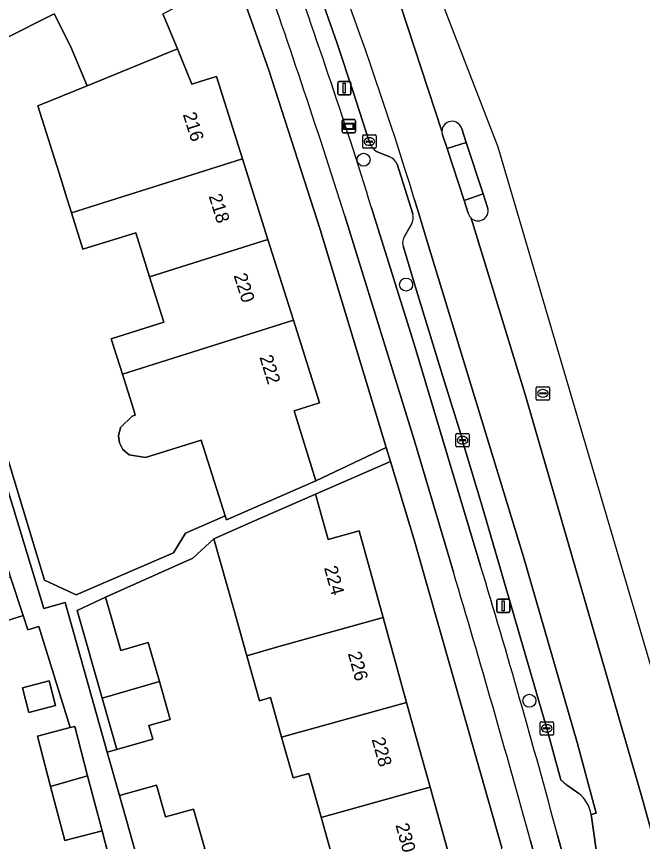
# Model space of a CAD drawing. Extents: x 162250 to 162661, y 380743 to 381606.
# Drawn here: x 162470.1 to 162517.1, y 381294 to 381356 of the extents above; entities that cross this region are included whole.
import ezdxf

# ---------------------------------------------------------------- set-up
doc = ezdxf.new("R2010")
doc.units = 0
for name, color, linetype in [('IMGEO_Berm_open', 7, 'Continuous'), ('IMGEO_Boom', 7, 'Continuous'), ('IMGEO_Erf', 7, 'Continuous'), ('IMGEO_Fietspad_gesloten', 7, 'Continuous'), ('IMGEO_Informatiebord', 7, 'Continuous'), ('IMGEO_Kolk', 7, 'Continuous'), ('IMGEO_Lichtmast', 7, 'Continuous'), ('IMGEO_Pand', 7, 'Continuous'), ('IMGEO_Pand_nummerreeks', 7, 'Continuous'), ('IMGEO_Parkeervlak_open', 7, 'Continuous'), ('IMGEO_Rijbaan_regionaal_gesloten', 7, 'Continuous'), ('IMGEO_Rioolput', 7, 'Continuous'), ('IMGEO_Verkeerseiland_open', 7, 'Continuous'), ('IMGEO_Voetpad_open', 7, 'Continuous')]:
    doc.layers.add(name, color=color, linetype=linetype)

msp = doc.modelspace()

# ---------------------------------------------------------------- linework, layer by layer
at = {"layer": 'IMGEO_Berm_open'}
for points in [[(162496.62, 381346.611), (162495.413, 381350.353), (162494.184, 381354.055), (162492.758, 381358.137), (162491.545, 381361.568)], [(162498.159, 381345.457), (162497.221, 381345.846)], [(162499.892, 381341.178), (162498.707, 381344.903)], [(162496.789, 381341.631), (162500, 381331.391), (162504.955, 381314.798)], [(162499.295, 381339.521), (162499.796, 381340.399)], [(162505.089, 381319.192), (162503.67, 381323.939), (162503.619, 381324.161), (162503.517, 381324.538), (162502.25, 381328.636), (162500, 381335.998), (162499.154, 381338.766)], [(162511.016, 381298.643), (162509.944, 381302.5), (162507.56, 381310.75), (162505.089, 381319.192)], [(162512.367, 381297.599), (162511.511, 381298.195)], [(162510.759, 381294.479), (162513.626, 381283.954), (162514.943, 381284.378), (162513.284, 381296.034)]]:
    msp.add_lwpolyline(points, dxfattribs=at)
for centre, radius, start, end in [((162073.679, 381210.088), 443.087, 17.27027, 19.99818), ((162497.865, 381346.971), 1.296, 196.11479, 240.19305), ((162497.854, 381344.607), 0.903, 19.12411, 70.25198), ((162498.795, 381340.918), 1.127, 332.60235, 13.34681), ((162500.004, 381338.998), 0.881, 143.59176, 195.25141), ((161892.565, 381128.884), 639.988, 14.995708, 16.887635), ((162513.316, 381300.687), 3.077, 221.62549, 234.08114), ((162510.746, 381295.598), 2.576, 9.75068, 50.98502)]:
    msp.add_arc(centre, radius, start, end, dxfattribs=at)
at = {"layer": 'IMGEO_Boom'}
for centre in [(162496.194, 381345.247), (162499.383, 381335.863), (162508.642, 381304.574)]:
    msp.add_circle(centre, 0.489, dxfattribs=at)
at = {"layer": 'IMGEO_Erf'}
for points in [[(162481.097, 381356.225), (162482.196, 381353.576), (162483.293, 381350.933), (162484.39, 381351.278), (162485.139, 381351.514), (162487.093, 381345.313), (162489.004, 381339.248), (162490.916, 381333.183), (162492.873, 381326.972), (162490.966, 381326.371), (162492.61, 381321.121), (162497.897, 381323.608), (162492.918, 381339.992), (162489.061, 381351.971), (162486.919, 381358.092)], [(162468.6, 381325.482), (162472.214, 381313.645), (162474.599, 381312.544), (162481.905, 381315.708), (162482.805, 381317.182), (162485.8, 381318.482), (162483.995, 381324.174), (162479.799, 381322.852), (162478.566, 381323.051), (162478.105, 381323.472), (162477.856, 381323.959), (162477.78, 381324.502), (162477.917, 381325.111), (162478.814, 381325.981), (162479.039, 381326.052), (162478.922, 381326.423), (162478.068, 381329.134), (162477.231, 381331.791), (162481.188, 381333.038), (162480.114, 381336.446), (162479.069, 381339.762), (162475.107, 381338.514), (162474.241, 381341.262), (162473.79, 381342.694), (162473.433, 381343.826), (162471.71, 381349.292), (162475.416, 381350.806), (162474.176, 381353.793), (162472.949, 381356.225), (162469.152, 381354.307)], [(162506.588, 381293.519), (162500, 381316.686), (162498.214, 381322.565), (162492.576, 381320.097), (162493.528, 381316.697), (162495.845, 381317.346), (162497.653, 381310.828), (162499.421, 381304.455), (162500, 381302.366), (162501.188, 381298.083), (162502.996, 381291.564)], [(162493.96, 381292.414), (162493.008, 381295.815), (162492.087, 381299.107), (162490.892, 381298.772), (162490.03, 381301.849), (162489.199, 381304.818), (162488.358, 381304.583), (162487.414, 381307.954), (162487.365, 381308.13), (162486.453, 381311.363), (162484.944, 381316.755), (162483.365, 381315.283), (162476.807, 381312.363), (162477.955, 381308.362), (162480.008, 381308.952), (162480.846, 381306.032), (162481.666, 381303.176), (162480.06, 381302.715), (162480.355, 381301.689), (162477.658, 381300.915), (162476.933, 381300.707), (162477.851, 381297.449), (162480.639, 381298.234), (162481.313, 381295.84), (162483.41, 381296.431), (162484.252, 381293.44)], [(162471.781, 381310.164), (162470.964, 381309.911), (162470.609, 381310.995), (162466.276, 381309.578)], [(162477.025, 381292.942), (162476.536, 381294.81), (162473.739, 381294.077), (162472.674, 381298.14), (162471.685, 381301.912), (162474.134, 381302.554), (162471.781, 381310.164)]]:
    msp.add_lwpolyline(points, dxfattribs=at)
msp.add_lwpolyline([(162472.568, 381306.071), (162473.054, 381304.22), (162471.038, 381303.691), (162470.552, 381305.543)], close=True, dxfattribs=at)
at = {"layer": 'IMGEO_Fietspad_gesloten'}
for points in [[(162504.955, 381314.798), (162500, 381331.391), (162496.789, 381341.631)], [(162494.782, 381341.03), (162500, 381324.2), (162502.939, 381314.236)], [(162508.721, 381294.058), (162520.721, 381250), (162524.95, 381234.475), (162526.439, 381228.987), (162532.158, 381208.274), (162537.019, 381190.487), (162538.98, 381183.33), (162547.107, 381153.663), (162547.143, 381153.533), (162549.695, 381144.216), (162549.852, 381143.643), (162552.836, 381132.744), (162558.72, 381111.249), (162561.27, 381101.934), (162571.085, 381066.091), (162575.392, 381050.363), (162582.804, 381023.355), (162585.413, 381013.87), (162586.64, 381009.407), (162588.336, 381003.241), (162600.985, 380956.955), (162611.456, 380918.623), (162619.54, 380889.111), (162626.231, 380864.638)], [(162528.007, 381231.163), (162527.958, 381231.344), (162527.514, 381232.924), (162526.425, 381236.831), (162522.875, 381250), (162518.91, 381264.556), (162513.626, 381283.954), (162510.759, 381294.479)]]:
    msp.add_lwpolyline(points, dxfattribs=at)
for centre, radius, start, end in [((162073.679, 381210.088), 443.087, 17.27027, 19.99818), ((161901.418, 381153.183), 622.388, 17.566756, 19.501441), ((161892.565, 381128.884), 639.988, 14.995708, 16.887635), ((161669.793, 381064.581), 869.747, 15.298248, 16.681031)]:
    msp.add_arc(centre, radius, start, end, dxfattribs=at)
at = {"layer": 'IMGEO_Informatiebord'}
for p, q in [((162494.587, 381347.362), (162494.587, 381348.162)), ((162494.587, 381348.162), (162494.587, 381347.362)), ((162494.687, 381348.262), (162495.477, 381348.262)), ((162495.477, 381348.262), (162494.687, 381348.262)), ((162495.577, 381348.162), (162495.577, 381347.362)), ((162495.577, 381347.362), (162495.577, 381348.162)), ((162495.477, 381347.262), (162494.687, 381347.262)), ((162494.687, 381347.262), (162495.477, 381347.262))]:
    msp.add_line(p, q, dxfattribs=at)
for points in [[(162494.688, 381347.994), (162495.476, 381347.994), (162495.476, 381347.53), (162494.688, 381347.53), (162494.688, 381347.994)], [(162494.753, 381347.929), (162494.753, 381347.595), (162495.411, 381347.595), (162495.411, 381347.929), (162494.753, 381347.929)]]:
    msp.add_lwpolyline(points, dxfattribs=at)
for centre, start, end in [((162494.687, 381348.162), 90, 180), ((162494.687, 381348.162), 90, 180), ((162495.477, 381348.162), 0, 90), ((162495.477, 381348.162), 360, 90), ((162494.687, 381347.362), 180, 270), ((162494.687, 381347.362), 180, 270), ((162495.477, 381347.362), 270, 0), ((162495.477, 381347.362), 270, 0)]:
    msp.add_arc(centre, 0.1, start, end, dxfattribs=at)
at = {"layer": 'IMGEO_Kolk'}
for p, q in [((162496.121, 381346.185), (162496.121, 381347.037)), ((162496.196, 381347.111), (162497.048, 381347.111)), ((162496.38, 381346.605), (162496.38, 381346.617)), ((162496.423, 381346.654), (162496.821, 381346.654)), ((162496.609, 381346.891), (162496.634, 381346.891)), ((162496.864, 381346.617), (162496.864, 381346.605)), ((162497.122, 381347.037), (162497.122, 381346.185)), ((162497.048, 381346.111), (162496.196, 381346.111)), ((162496.818, 381346.568), (162496.42, 381346.568)), ((162496.632, 381346.331), (162496.607, 381346.331)), ((162503.121, 381323.735), (162503.121, 381324.587)), ((162503.196, 381324.661), (162504.048, 381324.661)), ((162503.609, 381324.441), (162503.634, 381324.441)), ((162504.122, 381324.587), (162504.122, 381323.735)), ((162504.048, 381323.661), (162503.196, 381323.661)), ((162503.38, 381324.155), (162503.38, 381324.167)), ((162503.818, 381324.118), (162503.42, 381324.118)), ((162503.423, 381324.204), (162503.821, 381324.204)), ((162503.632, 381323.881), (162503.607, 381323.881)), ((162503.864, 381324.167), (162503.864, 381324.155)), ((162509.446, 381302.073), (162509.446, 381302.925)), ((162509.521, 381302.999), (162510.373, 381302.999)), ((162509.934, 381302.779), (162509.959, 381302.779)), ((162510.447, 381302.925), (162510.447, 381302.073)), ((162510.373, 381301.999), (162509.521, 381301.999)), ((162509.705, 381302.493), (162509.705, 381302.505)), ((162510.143, 381302.456), (162509.745, 381302.456)), ((162509.748, 381302.542), (162510.146, 381302.542)), ((162509.957, 381302.219), (162509.932, 381302.219)), ((162510.189, 381302.505), (162510.189, 381302.493))]:
    msp.add_line(p, q, dxfattribs=at)
for points in [[(162496.121, 381346.185), (162496.121, 381347.037)], [(162496.196, 381347.111), (162497.048, 381347.111)], [(162497.122, 381347.037), (162497.122, 381346.185)], [(162497.048, 381346.111), (162496.196, 381346.111)], [(162503.121, 381323.735), (162503.121, 381324.587)], [(162503.196, 381324.661), (162504.048, 381324.661)], [(162504.122, 381324.587), (162504.122, 381323.735)], [(162504.048, 381323.661), (162503.196, 381323.661)], [(162509.446, 381302.073), (162509.446, 381302.925)], [(162509.521, 381302.999), (162510.373, 381302.999)], [(162510.447, 381302.925), (162510.447, 381302.073)], [(162510.373, 381301.999), (162509.521, 381301.999)]]:
    msp.add_lwpolyline(points, dxfattribs=at)
for centre, radius, start, end in [((162496.198, 381347.035), 0.0765, 91.55205, 178.44795), ((162496.198, 381347.035), 0.0765, 91.55205, 178.44795), ((162496.42, 381346.614), 0.0403, 85.87752, 175.75265), ((162496.417, 381346.604), 0.0366, 178.93798, 274.71019), ((162496.821, 381346.611), 0.043, 264.86636, 352.45326), ((162496.825, 381346.616), 0.0386, 1.73085, 96.63898), ((162497.046, 381347.035), 0.0765, 1.55205, 88.44795), ((162497.046, 381347.035), 0.0765, 1.55205, 88.44795), ((162496.198, 381346.187), 0.0765, 181.55205, 268.44795), ((162496.198, 381346.187), 0.0765, 181.55205, 268.44795), ((162497.046, 381346.187), 0.0765, 271.55205, 358.44795), ((162497.046, 381346.187), 0.0765, 271.55205, 358.44795), ((162503.198, 381324.585), 0.0765, 91.55205, 178.44795), ((162503.198, 381324.585), 0.0765, 91.55205, 178.44795), ((162504.046, 381324.585), 0.0765, 1.55205, 88.44795), ((162504.046, 381324.585), 0.0765, 1.55205, 88.44795), ((162503.198, 381323.737), 0.0765, 181.55205, 268.44795), ((162503.198, 381323.737), 0.0765, 181.55205, 268.44795), ((162503.42, 381324.164), 0.0403, 85.87752, 175.75265), ((162503.417, 381324.154), 0.0366, 178.93798, 274.71019), ((162503.821, 381324.161), 0.043, 264.86636, 352.45326), ((162503.825, 381324.166), 0.0386, 1.73085, 96.63898), ((162504.046, 381323.737), 0.0765, 271.55205, 358.44795), ((162504.046, 381323.737), 0.0765, 271.55205, 358.44795), ((162509.523, 381302.923), 0.0765, 91.55205, 178.44795), ((162509.523, 381302.923), 0.0765, 91.55205, 178.44795), ((162510.371, 381302.923), 0.0765, 1.55205, 88.44795), ((162510.371, 381302.923), 0.0765, 1.55205, 88.44795), ((162509.523, 381302.075), 0.0765, 181.55205, 268.44795), ((162509.523, 381302.075), 0.0765, 181.55205, 268.44795), ((162509.745, 381302.502), 0.0403, 85.87752, 175.75265), ((162509.742, 381302.492), 0.0366, 178.93798, 274.71019), ((162510.146, 381302.499), 0.043, 264.86636, 352.45326), ((162510.15, 381302.504), 0.0386, 1.73085, 96.63898), ((162510.371, 381302.075), 0.0765, 271.55205, 358.44795), ((162510.371, 381302.075), 0.0765, 271.55205, 358.44795)]:
    msp.add_arc(centre, radius, start, end, dxfattribs=at)
for centre, major_axis, ratio, start_param, end_param in [((162496.608, 381346.611), (-0.387, 0.002), 0.722429, 4.712389, 7.853982), ((162496.633, 381346.611), (-0.39, 0.002), 0.717154, 1.570796, 4.712389), ((162503.608, 381324.161), (-0.387, 0.002), 0.722429, 4.712389, 7.853982), ((162503.633, 381324.161), (-0.39, 0.002), 0.717154, 1.570796, 4.712389), ((162509.933, 381302.499), (-0.387, 0.002), 0.722429, 4.712389, 7.853982), ((162509.958, 381302.499), (-0.39, 0.002), 0.717154, 1.570796, 4.712389)]:
    msp.add_ellipse(centre, major_axis=major_axis, ratio=ratio, start_param=start_param, end_param=end_param, dxfattribs=at)
at = {"layer": 'IMGEO_Lichtmast'}
for p, q in [((162494.245, 381350.22), (162494.245, 381351.02)), ((162494.245, 381351.02), (162494.245, 381350.22)), ((162494.345, 381351.12), (162495.135, 381351.12)), ((162495.135, 381351.12), (162494.345, 381351.12)), ((162495.235, 381351.02), (162495.235, 381350.22)), ((162495.235, 381350.22), (162495.235, 381351.02)), ((162495.135, 381350.12), (162494.345, 381350.12)), ((162494.345, 381350.12), (162495.135, 381350.12)), ((162506.189, 381311.307), (162506.189, 381312.107)), ((162506.189, 381312.107), (162506.189, 381311.307)), ((162506.289, 381312.207), (162507.079, 381312.207)), ((162507.079, 381312.207), (162506.289, 381312.207)), ((162507.179, 381312.107), (162507.179, 381311.307)), ((162507.179, 381311.307), (162507.179, 381312.107)), ((162507.079, 381311.207), (162506.289, 381311.207)), ((162506.289, 381311.207), (162507.079, 381311.207))]:
    msp.add_line(p, q, dxfattribs=at)
for points in [[(162494.665, 381350.995), (162494.815, 381350.995), (162494.815, 381350.245), (162494.665, 381350.245), (162494.665, 381350.995)], [(162506.609, 381312.082), (162506.759, 381312.082), (162506.759, 381311.332), (162506.609, 381311.332), (162506.609, 381312.082)]]:
    msp.add_lwpolyline(points, dxfattribs=at)
for centre, start, end in [((162494.345, 381351.02), 90, 180), ((162494.345, 381351.02), 90, 180), ((162495.135, 381351.02), 0, 90), ((162495.135, 381351.02), 360, 90), ((162494.345, 381350.22), 180, 270), ((162494.345, 381350.22), 180, 270), ((162495.135, 381350.22), 270, 0), ((162495.135, 381350.22), 270, 0), ((162506.289, 381312.107), 90, 180), ((162506.289, 381312.107), 90, 180), ((162507.079, 381312.107), 0, 90), ((162507.079, 381312.107), 360, 90), ((162506.289, 381311.307), 180, 270), ((162506.289, 381311.307), 180, 270), ((162507.079, 381311.307), 270, 0), ((162507.079, 381311.307), 270, 0)]:
    msp.add_arc(centre, 0.1, start, end, dxfattribs=at)
at = {"layer": 'IMGEO_Pand'}
for points in [[(162475.416, 381350.806), (162482.196, 381353.576), (162481.097, 381356.225), (162482.121, 381356.742), (162482.825, 381357.098), (162479.86, 381362.97), (162467.843, 381356.9), (162468.841, 381354.924), (162469.152, 381354.307), (162472.949, 381356.225), (162474.176, 381353.793)], [(162485.139, 381351.514), (162484.39, 381351.278), (162483.293, 381350.933), (162482.196, 381353.576), (162475.416, 381350.806), (162471.71, 381349.292), (162473.433, 381343.826), (162473.79, 381342.694), (162474.241, 381341.262), (162487.093, 381345.313)], [(162489.004, 381339.248), (162487.093, 381345.313), (162474.241, 381341.262), (162475.107, 381338.514), (162479.069, 381339.762), (162480.114, 381336.446)], [(162490.916, 381333.183), (162489.004, 381339.248), (162480.114, 381336.446), (162481.188, 381333.038), (162477.231, 381331.791), (162478.068, 381329.134)], [(162490.966, 381326.371), (162492.873, 381326.972), (162490.916, 381333.183), (162478.068, 381329.134), (162478.922, 381326.423), (162479.039, 381326.052), (162478.814, 381325.981), (162477.917, 381325.111), (162477.78, 381324.502), (162477.856, 381323.959), (162478.105, 381323.472), (162478.566, 381323.051), (162479.799, 381322.852), (162483.995, 381324.174), (162485.8, 381318.482), (162485.895, 381318.181), (162492.61, 381321.121)], [(162487.414, 381307.954), (162489.65, 381308.608), (162497.653, 381310.828), (162495.845, 381317.346), (162493.528, 381316.697), (162492.576, 381320.097), (162487.996, 381318.092), (162484.944, 381316.755), (162486.453, 381311.363), (162487.365, 381308.13)], [(162469.672, 381313.859), (162465.279, 381312.626), (162466.276, 381309.578), (162470.609, 381310.995)], [(162480.008, 381308.952), (162477.955, 381308.362), (162476.807, 381312.363), (162474.657, 381311.371), (162476.55, 381304.775), (162480.846, 381306.032)], [(162499.421, 381304.455), (162497.653, 381310.828), (162489.65, 381308.608), (162487.414, 381307.954), (162488.358, 381304.583), (162489.199, 381304.818), (162490.03, 381301.849)], [(162470.552, 381305.543), (162471.038, 381303.691), (162473.054, 381304.22), (162472.568, 381306.071)], [(162476.55, 381304.775), (162477.658, 381300.915), (162480.355, 381301.689), (162480.06, 381302.715), (162481.666, 381303.176), (162480.846, 381306.032)], [(162499.421, 381304.455), (162490.03, 381301.849), (162490.892, 381298.772), (162492.087, 381299.107), (162493.008, 381295.815), (162493.185, 381295.863), (162500, 381297.753), (162501.188, 381298.083), (162500, 381302.366)], [(162474.482, 381302.645), (162474.134, 381302.554), (162471.685, 381301.912), (162472.674, 381298.14), (162475.457, 381298.924)], [(162475.457, 381298.924), (162472.674, 381298.14), (162473.739, 381294.077), (162476.536, 381294.81)], [(162479.355, 381292.112), (162484.252, 381293.44), (162483.41, 381296.431), (162481.313, 381295.84), (162480.639, 381298.234), (162477.851, 381297.449)], [(162501.188, 381298.083), (162500, 381297.753), (162493.185, 381295.863), (162493.008, 381295.815), (162493.96, 381292.414), (162492.657, 381292.049), (162493.531, 381288.928), (162498.178, 381290.229), (162500, 381290.734), (162502.996, 381291.564)]]:
    msp.add_lwpolyline(points, close=True, dxfattribs=at)
at = {"layer": 'IMGEO_Parkeervlak_open'}
for points in [[(162491.545, 381361.568), (162492.758, 381358.137), (162494.184, 381354.055), (162495.413, 381350.353), (162496.62, 381346.611)], [(162497.221, 381345.846), (162498.159, 381345.457)], [(162498.707, 381344.903), (162499.892, 381341.178)], [(162501.069, 381338.774), (162500.246, 381341.518), (162500, 381342.319)], [(162499.796, 381340.399), (162499.295, 381339.521)], [(162499.154, 381338.766), (162500, 381335.998), (162502.25, 381328.636), (162503.517, 381324.538), (162503.619, 381324.161), (162503.67, 381323.939), (162505.089, 381319.192), (162507.56, 381310.75), (162509.944, 381302.5), (162511.016, 381298.643)], [(162513.284, 381296.034), (162513.657, 381296.132), (162512.226, 381301.436), (162508.191, 381315.403), (162503.974, 381329.255), (162501.069, 381338.774)], [(162511.511, 381298.195), (162512.367, 381297.599)]]:
    msp.add_lwpolyline(points, dxfattribs=at)
for centre, radius, start, end in [((162200.949, 381250.266), 312.898, 17.10917, 24.00969), ((162497.865, 381346.971), 1.296, 196.11479, 240.19305), ((162497.854, 381344.607), 0.903, 19.12411, 70.25198), ((162498.795, 381340.918), 1.127, 332.60235, 13.34681), ((162500.004, 381338.998), 0.881, 143.59176, 195.25141), ((162513.316, 381300.687), 3.077, 221.62549, 234.08114), ((162510.746, 381295.598), 2.576, 9.75068, 50.98502)]:
    msp.add_arc(centre, radius, start, end, dxfattribs=at)
at = {"layer": 'IMGEO_Rijbaan_regionaal_gesloten'}
for points in [[(162545.39, 381202.947), (162541.62, 381216.506), (162529.09, 381267.097), (162526.533, 381277.419), (162506.293, 381346.192), (162501.803, 381357.869), (162495.049, 381375.437), (162487.336, 381390.854), (162486.734, 381390.552), (162488.723, 381386.618), (162489.098, 381385.884)], [(162502.066, 381347.39), (162498.448, 381358.5), (162493.62, 381370.152), (162489.936, 381378.67), (162486.855, 381384.614), (162486.466, 381385.44), (162484.41, 381389.392), (162481.43, 381387.878), (162486.549, 381377.471), (162486.774, 381377.582)], [(162489.191, 381385.654), (162491.71, 381379.436), (162489.936, 381378.67), (162493.62, 381370.152), (162498.448, 381358.5), (162502.066, 381347.39)], [(162503.562, 381347.564), (162503.896, 381346.546), (162505.168, 381342.675), (162505.526, 381341.585)], [(162504.054, 381341.241), (162503.734, 381342.184), (162502.467, 381346.096), (162502.089, 381347.19)], [(162500, 381342.319), (162500.246, 381341.518), (162501.069, 381338.774), (162503.974, 381329.255), (162508.191, 381315.403), (162512.226, 381301.436), (162513.657, 381296.132), (162513.284, 381296.034), (162514.943, 381284.378), (162516.615, 381278.309), (162520.211, 381264.928), (162521.274, 381261.098), (162523.051, 381254.606), (162524.3, 381250), (162527.679, 381237.515), (162533.139, 381238.993), (162533.122, 381239.059), (162532.753, 381240.466)], [(162532.776, 381240.671), (162527.034, 381261.5), (162517.08, 381297.439), (162508.319, 381327.597), (162504.261, 381340.866)], [(162504.261, 381340.866), (162508.319, 381327.597), (162517.08, 381297.439), (162527.034, 381261.5), (162532.776, 381240.671)]]:
    msp.add_lwpolyline(points, dxfattribs=at)
for centre, radius, start, end in [((162200.949, 381250.266), 312.898, 17.10917, 24.00969), ((162502.826, 381347.376), 0.76, 14.28803, 178.98052), ((162502.84, 381347.378), 0.774, 179.08946, 194.03093), ((162504.79, 381341.403), 0.753, 192.38295, 225.41444), ((162504.792, 381341.404), 0.756, 225.38593, 13.84009)]:
    msp.add_arc(centre, radius, start, end, dxfattribs=at)
at = {"layer": 'IMGEO_Rioolput'}
for p, q in [((162509.16, 381327.257), (162509.16, 381328.109)), ((162509.235, 381328.183), (162510.087, 381328.183)), ((162510.161, 381328.109), (162510.161, 381327.257)), ((162509.419, 381327.677), (162509.419, 381327.689)), ((162509.857, 381327.64), (162509.459, 381327.64)), ((162509.462, 381327.726), (162509.86, 381327.726)), ((162509.671, 381327.403), (162509.646, 381327.403)), ((162509.648, 381327.963), (162509.673, 381327.963)), ((162509.903, 381327.689), (162509.903, 381327.677)), ((162510.087, 381327.183), (162509.235, 381327.183))]:
    msp.add_line(p, q, dxfattribs=at)
for points in [[(162509.16, 381327.257), (162509.16, 381328.109)], [(162509.235, 381328.183), (162510.087, 381328.183)], [(162510.161, 381328.109), (162510.161, 381327.257)], [(162510.087, 381327.183), (162509.235, 381327.183)]]:
    msp.add_lwpolyline(points, dxfattribs=at)
for centre, radius, start, end in [((162509.237, 381328.107), 0.0765, 91.55205, 178.44795), ((162509.237, 381328.107), 0.0765, 91.55205, 178.44795), ((162510.085, 381328.107), 0.0765, 1.55205, 88.44795), ((162510.085, 381328.107), 0.0765, 1.55205, 88.44795), ((162509.459, 381327.686), 0.0403, 85.87752, 175.75265), ((162509.456, 381327.676), 0.0366, 178.93798, 274.71019), ((162509.86, 381327.683), 0.043, 264.86636, 352.45326), ((162509.864, 381327.688), 0.0386, 1.73085, 96.63898), ((162509.237, 381327.259), 0.0765, 181.55205, 268.44795), ((162509.237, 381327.259), 0.0765, 181.55205, 268.44795), ((162510.085, 381327.259), 0.0765, 271.55205, 358.44795), ((162510.085, 381327.259), 0.0765, 271.55205, 358.44795)]:
    msp.add_arc(centre, radius, start, end, dxfattribs=at)
for centre, major_axis, ratio, start_param, end_param in [((162509.647, 381327.683), (-0.387, 0.002), 0.722429, 4.712389, 7.853982), ((162509.672, 381327.683), (-0.39, 0.002), 0.717154, 1.570796, 4.712389)]:
    msp.add_ellipse(centre, major_axis=major_axis, ratio=ratio, start_param=start_param, end_param=end_param, dxfattribs=at)
at = {"layer": 'IMGEO_Verkeerseiland_open'}
for points in [[(162502.089, 381347.19), (162502.467, 381346.096), (162503.896, 381346.546), (162503.562, 381347.564)], [(162505.168, 381342.675), (162503.734, 381342.184), (162504.054, 381341.241)], [(162505.526, 381341.585), (162505.168, 381342.675)]]:
    msp.add_lwpolyline(points, dxfattribs=at)
for centre, radius, start, end in [((162502.826, 381347.376), 0.76, 14.28803, 178.98052), ((162502.84, 381347.378), 0.774, 179.08946, 194.03093), ((162504.79, 381341.403), 0.753, 192.38295, 225.41444), ((162504.792, 381341.404), 0.756, 225.38593, 13.84009)]:
    msp.add_arc(centre, radius, start, end, dxfattribs=at)
at = {"layer": 'IMGEO_Voetpad_open'}
for points in [[(162481.234, 381376.537), (162476.5, 381385.918), (162474.869, 381385.175), (162476.356, 381381.26), (162478.086, 381377.658), (162480.129, 381374.422), (162483.417, 381366.917), (162486.919, 381358.092), (162489.061, 381351.971), (162492.918, 381339.992), (162497.897, 381323.608), (162498.214, 381322.565), (162500, 381316.686), (162506.588, 381293.519), (162506.259, 381292.875), (162507.91, 381287.102), (162508.435, 381286.785), (162518.487, 381250), (162524.524, 381227.905), (162525.453, 381223.65)], [(162479.355, 381292.112), (162477.851, 381297.449), (162476.933, 381300.707), (162473.759, 381311.968), (162472.171, 381311.52), (162467.968, 381325.289), (162459.604, 381352.686), (162457.556, 381359.063)], [(162455.135, 381358.552), (162457.982, 381352.913), (162457.711, 381352.776), (162458.766, 381349.552), (162459.692, 381346.721), (162460.618, 381343.89), (162460.375, 381343.811), (162462.085, 381338.583), (162463, 381335.785), (162463.937, 381332.921), (162465.421, 381327.62), (162466.336, 381324.822), (162467.273, 381321.958), (162468.757, 381316.657), (162469.672, 381313.859), (162470.609, 381310.995), (162470.964, 381309.911), (162471.781, 381310.164), (162474.134, 381302.554), (162474.482, 381302.645), (162475.457, 381298.924), (162476.536, 381294.81), (162477.025, 381292.942)], [(162502.939, 381314.236), (162500, 381324.2), (162494.782, 381341.03)], [(162526.439, 381228.987), (162524.95, 381234.475), (162520.721, 381250), (162508.721, 381294.058)]]:
    msp.add_lwpolyline(points, dxfattribs=at)
for points in [[(162503.734, 381342.184), (162505.168, 381342.675), (162503.896, 381346.546), (162502.467, 381346.096)], [(162487.996, 381318.092), (162492.576, 381320.097), (162498.214, 381322.565), (162497.897, 381323.608), (162492.61, 381321.121), (162485.895, 381318.181), (162485.8, 381318.482), (162482.805, 381317.182), (162481.905, 381315.708), (162474.599, 381312.544), (162472.214, 381313.645), (162468.6, 381325.482), (162467.968, 381325.289), (162472.171, 381311.52), (162473.759, 381311.968), (162476.933, 381300.707), (162477.658, 381300.915), (162476.55, 381304.775), (162474.657, 381311.371), (162476.807, 381312.363), (162483.365, 381315.283), (162484.944, 381316.755)]]:
    msp.add_lwpolyline(points, close=True, dxfattribs=at)
for centre, radius, start, end in [((161901.418, 381153.183), 622.388, 17.566756, 19.501441), ((161669.793, 381064.581), 869.747, 15.298248, 16.681031)]:
    msp.add_arc(centre, radius, start, end, dxfattribs=at)

# ---------------------------------------------------------------- texts
at = {"layer": 'IMGEO_Pand_nummerreeks'}
for s, rotation, p in [('216', 287.49219, (162482.6, 381348.655)), ('218', 287.48894, (162484.535, 381342.519)), ('220', 287.49753, (162486.418, 381336.542)), ('222', 287.48646, (162488.351, 381330.409)), ('224', 285.5021, (162493.209, 381314.575)), ('226', 285.5021, (162494.997, 381308.13)), ('228', 285.5021, (162496.786, 381301.681)), ('230', 285.5021, (162498.574, 381295.236))]:
    msp.add_text(s, height=1, rotation=rotation, dxfattribs=at).set_placement(p)

doc.saveas('drawing.dxf')
